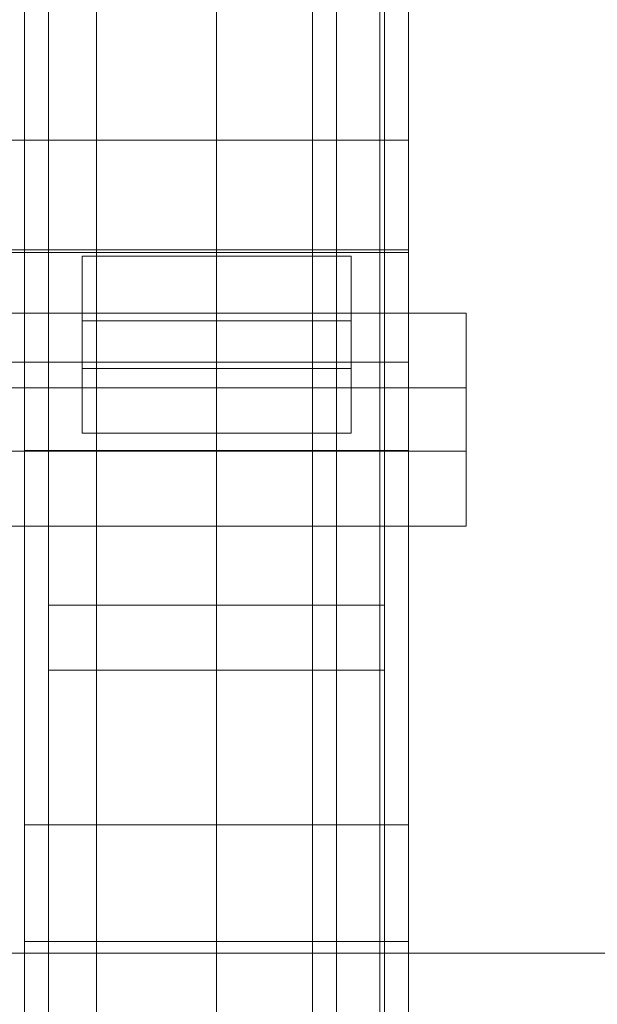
# Model space of a CAD drawing. Header units: millimetres. Extents: x -2233 to 61924, y -68080 to 6847.
# Tile 364 of 656: x 1460 to 1520, y -33605 to -33503. Entities that reach past the tile are written whole.
import ezdxf

# ---------------------------------------------------------------- set-up
doc = ezdxf.new("R2010")
doc.units = ezdxf.units.MM
for name, color, linetype, lineweight in [('COTAS_O', 1, 'Continuous', 0), ('frontal_C03', 7, 'Continuous', 0), ('frontal_tolva', 7, 'Continuous', 0)]:
    doc.layers.add(name, color=color, linetype=linetype, lineweight=lineweight)
doc.dimstyles.new('R19_100', dxfattribs={"dimtxt": 250, "dimasz": 150, "dimexe": 150, "dimexo": 80, "dimgap": 100, "dimtad": 1, "dimtih": 1, "dimtoh": 1, "dimdsep": 46, "dimcen": 0.09, "dimadec": 0, "dimazin": 0, "dimtfac": 1, "dimtdec": 4, "dimtofl": 0, "dimtmove": 0, "dimatfit": 3, "dimfxl": 1, "dimtolj": 1, "dimtzin": 0, "dimarcsym": 0})

# ---------------------------------------------------------------- blocks, each defined once
blk = doc.blocks.new('DIM_R27_52')
at = {"layer": 'COTAS_O'}
for p, q in [((-1725, -33700), (-1575, -33655)), ((1725, -33700), (1575, -33655)), ((-1725, -34400), (-1725, -33700)), ((-1725, -33700), (1725, -33700)), ((-1725, -33700), (-1575, -33745)), ((1725, -33700), (1575, -33745)), ((1725, -34400), (1725, -33700))]:
    blk.add_line(p, q, dxfattribs=at)
blk.add_text('3450 O', height=250, dxfattribs=at).set_placement((0, -33600))

msp = doc.modelspace()

# ---------------------------------------------------------------- linework, layer by layer
at = {"layer": 'frontal_C03'}
for p, q in [((1500, -32314.944), (1500, -34875.113)), ((1500, -34879.011), (1500, -32318.841)), ((1490, -35975), (1490, -32996.942)), ((1497, -35975), (1497, -32996.942)), ((1490, -35975), (1490, -33266.434)), ((1497, -35975), (1497, -33266.434)), ((1460, -33547.668), (1460, -33278.176)), ((1500, -33278.176), (1500, -33547.668)), ((1467.5, -33879.447), (1467.5, -33284.487)), ((1492.5, -33284.487), (1492.5, -33879.447)), ((1462.5, -33619.765), (1462.5, -33294.297)), ((1497.5, -33294.297), (1497.5, -33619.765)), ((1462.5, -33626.502), (1462.5, -33301.034)), ((1497.5, -33626.502), (1497.5, -33301.034)), ((1467.5, -33905.804), (1467.5, -33310.844)), ((1492.5, -33905.804), (1492.5, -33310.844)), ((1460, -33586.646), (1460, -33317.154)), ((1500, -33586.646), (1500, -33317.154)), ((1460, -33598.772), (1460, -33329.281)), ((1500, -33329.281), (1500, -33598.772)), ((1460, -33647.495), (1460, -33378.004)), ((1500, -33647.495), (1500, -33378.004)), ((1480, -33388.418), (1480, -33735.325)), ((1480, -33744.308), (1480, -33397.401)), ((-1500, -33515.356), (1500, -33515.356)), ((1500, -33515.356), (1500, -33526.765)), ((1500, -33515.356), (1500, -33527.05)), ((1500, -33526.765), (-1500, -33526.765)), ((1500, -33527.05), (-1500, -33527.05)), ((1466, -33534.174), (1466, -33527.436)), ((1466, -33527.436), (1494, -33527.436)), ((1466, -33539.13), (1466, -33527.436)), ((1494, -33527.436), (1494, -33534.174)), ((1494, -33527.436), (1494, -33539.13)), ((1500, -33538.458), (1500, -33526.765)), ((1500, -33538.458), (1500, -33527.05)), ((1454, -33533.363), (1506, -33533.363)), ((1506, -33533.363), (1506, -33547.736)), ((1506, -33533.363), (1506, -33541.159)), ((1494, -33534.174), (1466, -33534.174)), ((1466, -33534.174), (1466, -33545.867)), ((1494, -33545.867), (1494, -33534.174)), ((-1500, -33538.458), (1500, -33538.458)), ((1494, -33539.13), (1466, -33539.13)), ((1466, -33539.13), (1466, -33545.867)), ((1494, -33545.867), (1494, -33539.13)), ((1506, -33541.159), (1454, -33541.159)), ((1506, -33555.532), (1506, -33541.159)), ((1466, -33545.867), (1494, -33545.867)), ((1506, -33547.736), (1454, -33547.736)), ((1500, -33547.668), (1460, -33547.668)), ((1460, -33547.668), (1460, -33586.646)), ((1460, -33817.159), (1460, -33547.668)), ((1500, -33586.646), (1500, -33547.668)), ((1500, -33547.668), (1500, -33817.159)), ((1506, -33555.532), (1506, -33547.736)), ((1454, -33555.532), (1506, -33555.532)), ((1462.5, -33570.525), (1462.5, -33563.788)), ((1462.5, -33563.788), (1497.5, -33563.788)), ((1462.5, -33889.257), (1462.5, -33563.788)), ((1497.5, -33563.788), (1497.5, -33570.525)), ((1497.5, -33563.788), (1497.5, -33889.257)), ((1497.5, -33570.525), (1462.5, -33570.525)), ((1462.5, -33895.994), (1462.5, -33570.525)), ((1497.5, -33895.994), (1497.5, -33570.525)), ((1460, -33586.646), (1500, -33586.646)), ((1460, -33856.137), (1460, -33586.646)), ((1500, -33856.137), (1500, -33586.646)), ((1500, -33598.772), (1460, -33598.772)), ((1460, -33598.772), (1460, -33647.495)), ((1460, -33868.264), (1460, -33598.772)), ((1500, -33647.495), (1500, -33598.772)), ((1500, -33598.772), (1500, -33868.264))]:
    msp.add_line(p, q, dxfattribs=at)
at = {"layer": 'frontal_tolva'}
msp.add_line((1725, -33600), (-1725, -33600), dxfattribs=at)

# ---------------------------------------------------------------- dimensions: what is measured, and where the dimension line sits
at = {"layer": 'COTAS_O'}
dim = msp.add_aligned_dim(p1=(-1725, -34400), p2=(1725, -34400), distance=700, text='<> O', dimstyle='R19_100', dxfattribs=at)
dim.commit()
dim.dimension.update_dxf_attribs({"geometry": 'DIM_R27_52', "text_midpoint": (0, -33700)})

doc.saveas('drawing.dxf')
